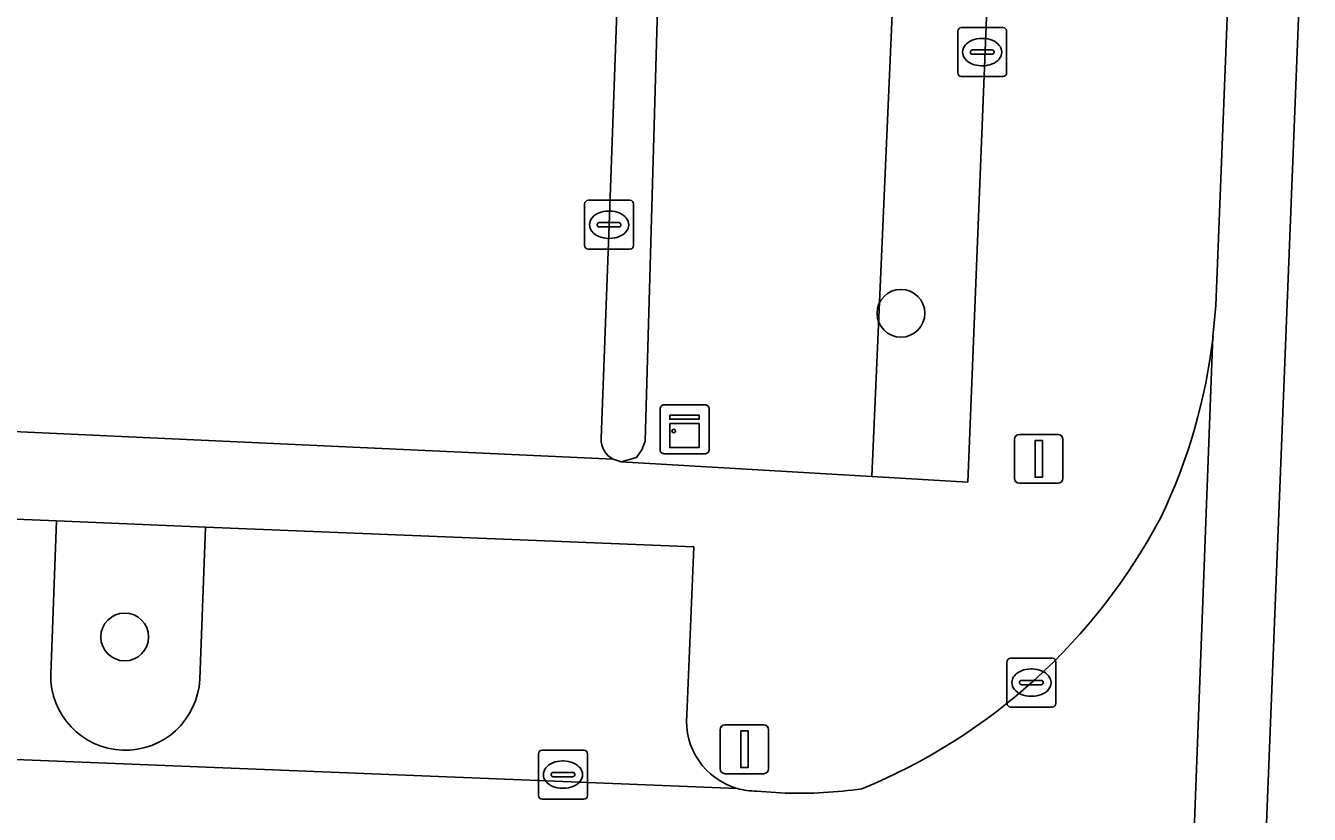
# Model space of a CAD drawing. Extents: x 160732 to 162107, y 387428 to 388479.
# Drawn here: x 161737.81 to 161764.07, y 387553.25 to 387569.38 of the extents above; entities that cross this region are included whole.
import ezdxf

# ---------------------------------------------------------------- set-up
doc = ezdxf.new("R2010")
doc.units = 0
for name, color, linetype in [('IMGEO_Boom', 7, 'Continuous'), ('IMGEO_Brandkraan', 7, 'Continuous'), ('IMGEO_Erf', 7, 'Continuous'), ('IMGEO_Groenvoorziening', 7, 'Continuous'), ('IMGEO_Kast', 7, 'Continuous'), ('IMGEO_Kolk', 7, 'Continuous'), ('IMGEO_Lichtmast', 7, 'Continuous'), ('IMGEO_Parkeervlak_open', 7, 'Continuous'), ('IMGEO_Rijbaan_lokaal_gesloten', 7, 'Continuous'), ('IMGEO_Rijbaan_lokaal_open', 7, 'Continuous'), ('IMGEO_Verkeerseiland_open', 7, 'Continuous'), ('IMGEO_Voetpad_open', 7, 'Continuous')]:
    doc.layers.add(name, color=color, linetype=linetype)

msp = doc.modelspace()

# ---------------------------------------------------------------- linework, layer by layer
at = {"layer": 'IMGEO_Boom'}
for centre in [(161755.716, 387563.5), (161739.839, 387556.88)]:
    msp.add_circle(centre, 0.489, dxfattribs=at)
at = {"layer": 'IMGEO_Brandkraan'}
for p, q in [((161756.877, 387568.416), (161756.877, 387569.268)), ((161756.952, 387569.342), (161757.804, 387569.342)), ((161757.878, 387569.268), (161757.878, 387568.416)), ((161757.365, 387569.122), (161757.39, 387569.122)), ((161757.136, 387568.836), (161757.136, 387568.848)), ((161757.574, 387568.799), (161757.176, 387568.799)), ((161757.179, 387568.885), (161757.577, 387568.885)), ((161757.62, 387568.848), (161757.62, 387568.836)), ((161757.388, 387568.562), (161757.363, 387568.562)), ((161757.804, 387568.342), (161756.952, 387568.342))]:
    msp.add_line(p, q, dxfattribs=at)
for points in [[(161756.877, 387568.416), (161756.877, 387569.268)], [(161756.952, 387569.342), (161757.804, 387569.342)], [(161757.878, 387569.268), (161757.878, 387568.416)], [(161757.804, 387568.342), (161756.952, 387568.342)]]:
    msp.add_lwpolyline(points, dxfattribs=at)
for centre, radius, start, end in [((161756.954, 387569.266), 0.0765, 91.552, 178.448), ((161756.954, 387569.266), 0.0765, 91.552, 178.448), ((161757.802, 387569.266), 0.0765, 1.552, 88.448), ((161757.802, 387569.266), 0.0765, 1.552, 88.448), ((161757.176, 387568.845), 0.0403, 85.8775, 175.7526), ((161757.173, 387568.835), 0.0366, 178.938, 274.7102), ((161757.577, 387568.842), 0.043, 264.8664, 352.4533), ((161757.581, 387568.847), 0.0386, 1.7309, 96.639), ((161756.954, 387568.418), 0.0765, 181.552, 268.448), ((161756.954, 387568.418), 0.0765, 181.552, 268.448), ((161757.802, 387568.418), 0.0765, 271.552, 358.448), ((161757.802, 387568.418), 0.0765, 271.552, 358.448)]:
    msp.add_arc(centre, radius, start, end, dxfattribs=at)
for centre, major_axis, ratio, start_param, end_param in [((161757.364, 387568.842), (-0.387, 0.002), 0.722429, 4.712389, 7.853982), ((161757.389, 387568.842), (-0.39, 0.002), 0.717154, 1.570796, 4.712389)]:
    msp.add_ellipse(centre, major_axis=major_axis, ratio=ratio, start_param=start_param, end_param=end_param, dxfattribs=at)
at = {"layer": 'IMGEO_Erf'}
for points in [[(161751.705, 387588.058), (161751.981, 387594.98), (161752.257, 387601.886), (161752.284, 387602.571), (161750.669, 387602.615), (161750.724, 387604.666), (161752.302, 387604.623), (161752.276, 387605.501), (161698.439, 387607.705), (161699.402, 387631.238), (161714.058, 387630.638), (161715.082, 387655.655), (161695.358, 387656.493), (161695.21, 387652.777), (161695.166, 387651.674), (161695.158, 387651.477), (161694.964, 387646.491), (161694.939, 387645.836), (161692.661, 387585.122), (161692.174, 387571.838), (161692.129, 387570.906), (161691.79, 387563.2), (161723.356, 387561.738), (161749.827, 387560.516)], [(161749.585, 387560.937), (161749.745, 387565.312), (161749.963, 387571.377), (161750.175, 387576.571)]]:
    msp.add_lwpolyline(points, dxfattribs=at)
msp.add_arc((161750.033, 387560.914), 0.448, 177.098, 242.6844, dxfattribs=at)
at = {"layer": 'IMGEO_Groenvoorziening'}
for points in [[(161755.852, 387576.746), (161750.938, 387576.921), (161750.481, 387560.883), (161750.415, 387560.706), (161750.31, 387560.551), (161749.994, 387560.464), (161755.122, 387560.163)], [(161757.751, 387576.678), (161755.852, 387576.746), (161755.122, 387560.163), (161757.082, 387560.048)]]:
    msp.add_lwpolyline(points, close=True, dxfattribs=at)
for points in [[(161741.491, 387559.128), (161738.443, 387559.252), (161738.324, 387556.12)], [(161741.374, 387556.016), (161741.491, 387559.128)]]:
    msp.add_lwpolyline(points, dxfattribs=at)
msp.add_arc((161739.85, 387556.09), 1.526, 178.8578, 357.2364, dxfattribs=at)
at = {"layer": 'IMGEO_Kast'}
for p, q in [((161750.791, 387560.703), (161750.791, 387561.544)), ((161750.791, 387561.544), (161750.791, 387560.703)), ((161750.866, 387561.628), (161751.707, 387561.628)), ((161751.707, 387561.628), (161750.866, 387561.628)), ((161751.791, 387561.553), (161751.791, 387560.712)), ((161751.791, 387560.712), (161751.791, 387561.553)), ((161751.716, 387560.628), (161750.875, 387560.628)), ((161750.875, 387560.628), (161751.716, 387560.628))]:
    msp.add_line(p, q, dxfattribs=at)
for points in [[(161750.986, 387561.418), (161751.586, 387561.418), (161751.586, 387561.333), (161750.986, 387561.333), (161750.986, 387561.418)], [(161750.986, 387561.243), (161751.586, 387561.243), (161751.586, 387560.754), (161750.986, 387560.754), (161750.986, 387561.243)]]:
    msp.add_lwpolyline(points, dxfattribs=at)
msp.add_circle((161751.07, 387561.092), 0.0377, dxfattribs=at)
for centre, start, end in [((161750.869, 387561.55), 92.4484, 184.2845), ((161750.869, 387561.55), 92.4484, 184.2845), ((161751.713, 387561.55), 2.4484, 94.2845), ((161751.713, 387561.55), 2.4484, 94.2845), ((161750.869, 387560.706), 182.4484, 274.2845), ((161750.869, 387560.706), 182.4484, 274.2845), ((161751.713, 387560.706), 272.4484, 4.2845), ((161751.713, 387560.706), 272.4484, 4.2845)]:
    msp.add_arc(centre, 0.0779, start, end, dxfattribs=at)
at = {"layer": 'IMGEO_Kolk'}
for p, q in [((161749.246, 387564.885), (161749.246, 387565.737)), ((161749.321, 387565.811), (161750.173, 387565.811)), ((161750.247, 387565.737), (161750.247, 387564.885)), ((161749.734, 387565.591), (161749.759, 387565.591)), ((161749.505, 387565.305), (161749.505, 387565.317)), ((161749.943, 387565.268), (161749.545, 387565.268)), ((161749.548, 387565.354), (161749.946, 387565.354)), ((161749.989, 387565.317), (161749.989, 387565.305)), ((161749.757, 387565.031), (161749.732, 387565.031)), ((161750.173, 387564.811), (161749.321, 387564.811)), ((161757.885, 387555.52), (161757.885, 387556.372)), ((161757.96, 387556.446), (161758.812, 387556.446)), ((161758.886, 387556.372), (161758.886, 387555.52)), ((161758.373, 387556.226), (161758.398, 387556.226)), ((161758.144, 387555.94), (161758.144, 387555.952)), ((161758.582, 387555.903), (161758.184, 387555.903)), ((161758.187, 387555.989), (161758.585, 387555.989)), ((161758.628, 387555.952), (161758.628, 387555.94)), ((161758.396, 387555.666), (161758.371, 387555.666)), ((161758.812, 387555.446), (161757.96, 387555.446)), ((161748.302, 387553.638), (161748.302, 387554.49)), ((161748.377, 387554.564), (161749.229, 387554.564)), ((161749.303, 387554.49), (161749.303, 387553.638)), ((161748.79, 387554.344), (161748.815, 387554.344)), ((161748.561, 387554.058), (161748.561, 387554.07)), ((161748.999, 387554.021), (161748.601, 387554.021)), ((161748.604, 387554.107), (161749.002, 387554.107)), ((161749.045, 387554.07), (161749.045, 387554.058)), ((161748.813, 387553.784), (161748.788, 387553.784)), ((161749.229, 387553.564), (161748.377, 387553.564))]:
    msp.add_line(p, q, dxfattribs=at)
for points in [[(161749.246, 387564.885), (161749.246, 387565.737)], [(161749.321, 387565.811), (161750.173, 387565.811)], [(161750.247, 387565.737), (161750.247, 387564.885)], [(161750.173, 387564.811), (161749.321, 387564.811)], [(161757.885, 387555.52), (161757.885, 387556.372)], [(161757.96, 387556.446), (161758.812, 387556.446)], [(161758.886, 387556.372), (161758.886, 387555.52)], [(161758.812, 387555.446), (161757.96, 387555.446)], [(161748.302, 387553.638), (161748.302, 387554.49)], [(161748.377, 387554.564), (161749.229, 387554.564)], [(161749.303, 387554.49), (161749.303, 387553.638)], [(161749.229, 387553.564), (161748.377, 387553.564)]]:
    msp.add_lwpolyline(points, dxfattribs=at)
for centre, radius, start, end in [((161749.323, 387565.735), 0.0765, 91.552, 178.448), ((161749.323, 387565.735), 0.0765, 91.552, 178.448), ((161750.171, 387565.735), 0.0765, 1.552, 88.448), ((161750.171, 387565.735), 0.0765, 1.552, 88.448), ((161749.545, 387565.314), 0.0403, 85.8775, 175.7526), ((161749.542, 387565.304), 0.0366, 178.938, 274.7102), ((161749.946, 387565.311), 0.043, 264.8664, 352.4533), ((161749.95, 387565.316), 0.0386, 1.7309, 96.639), ((161749.323, 387564.887), 0.0765, 181.552, 268.448), ((161749.323, 387564.887), 0.0765, 181.552, 268.448), ((161750.171, 387564.887), 0.0765, 271.552, 358.448), ((161750.171, 387564.887), 0.0765, 271.552, 358.448), ((161757.962, 387556.37), 0.0765, 91.552, 178.448), ((161757.962, 387556.37), 0.0765, 91.552, 178.448), ((161758.81, 387556.37), 0.0765, 1.552, 88.448), ((161758.81, 387556.37), 0.0765, 1.552, 88.448), ((161758.184, 387555.949), 0.0403, 85.8775, 175.7526), ((161758.181, 387555.939), 0.0366, 178.938, 274.7102), ((161758.585, 387555.946), 0.043, 264.8664, 352.4533), ((161758.589, 387555.951), 0.0386, 1.7309, 96.639), ((161757.962, 387555.522), 0.0765, 181.552, 268.448), ((161757.962, 387555.522), 0.0765, 181.552, 268.448), ((161758.81, 387555.522), 0.0765, 271.552, 358.448), ((161758.81, 387555.522), 0.0765, 271.552, 358.448), ((161748.379, 387554.488), 0.0765, 91.552, 178.448), ((161748.379, 387554.488), 0.0765, 91.552, 178.448), ((161749.227, 387554.488), 0.0765, 1.552, 88.448), ((161749.227, 387554.488), 0.0765, 1.552, 88.448), ((161748.601, 387554.067), 0.0403, 85.8775, 175.7526), ((161748.598, 387554.057), 0.0366, 178.938, 274.7102), ((161749.002, 387554.064), 0.043, 264.8664, 352.4533), ((161749.006, 387554.069), 0.0386, 1.7309, 96.639), ((161748.379, 387553.64), 0.0765, 181.552, 268.448), ((161748.379, 387553.64), 0.0765, 181.552, 268.448), ((161749.227, 387553.64), 0.0765, 271.552, 358.448), ((161749.227, 387553.64), 0.0765, 271.552, 358.448)]:
    msp.add_arc(centre, radius, start, end, dxfattribs=at)
for centre, major_axis, ratio, start_param, end_param in [((161749.733, 387565.311), (-0.387, 0.002), 0.722429, 4.712389, 7.853982), ((161749.758, 387565.311), (-0.39, 0.002), 0.717154, 1.570796, 4.712389), ((161758.372, 387555.946), (-0.387, 0.002), 0.722429, 4.712389, 7.853982), ((161758.397, 387555.946), (-0.39, 0.002), 0.717154, 1.570796, 4.712389), ((161748.789, 387554.064), (-0.387, 0.002), 0.722429, 4.712389, 7.853982), ((161748.814, 387554.064), (-0.39, 0.002), 0.717154, 1.570796, 4.712389)]:
    msp.add_ellipse(centre, major_axis=major_axis, ratio=ratio, start_param=start_param, end_param=end_param, dxfattribs=at)
at = {"layer": 'IMGEO_Lichtmast'}
for p, q in [((161758.14, 387561.023), (161758.93, 387561.023)), ((161758.93, 387561.023), (161758.14, 387561.023)), ((161758.04, 387560.123), (161758.04, 387560.923)), ((161758.04, 387560.923), (161758.04, 387560.123)), ((161759.03, 387560.923), (161759.03, 387560.123)), ((161759.03, 387560.123), (161759.03, 387560.923)), ((161758.93, 387560.023), (161758.14, 387560.023)), ((161758.14, 387560.023), (161758.93, 387560.023)), ((161752.019, 387554.183), (161752.019, 387554.983)), ((161752.019, 387554.983), (161752.019, 387554.183)), ((161752.119, 387555.083), (161752.909, 387555.083)), ((161752.909, 387555.083), (161752.119, 387555.083)), ((161753.009, 387554.983), (161753.009, 387554.183)), ((161753.009, 387554.183), (161753.009, 387554.983)), ((161752.909, 387554.083), (161752.119, 387554.083)), ((161752.119, 387554.083), (161752.909, 387554.083))]:
    msp.add_line(p, q, dxfattribs=at)
for points in [[(161758.46, 387560.898), (161758.61, 387560.898), (161758.61, 387560.148), (161758.46, 387560.148), (161758.46, 387560.898)], [(161752.439, 387554.958), (161752.589, 387554.958), (161752.589, 387554.208), (161752.439, 387554.208), (161752.439, 387554.958)]]:
    msp.add_lwpolyline(points, dxfattribs=at)
for centre, start, end in [((161758.14, 387560.923), 90, 180), ((161758.14, 387560.923), 90, 180), ((161758.93, 387560.923), 0, 90), ((161758.93, 387560.923), 360, 90), ((161758.14, 387560.123), 180, 270), ((161758.14, 387560.123), 180, 270), ((161758.93, 387560.123), 270, 0), ((161758.93, 387560.123), 270, 0), ((161752.119, 387554.983), 90, 180), ((161752.119, 387554.983), 90, 180), ((161752.909, 387554.983), 0, 90), ((161752.909, 387554.983), 360, 90), ((161752.119, 387554.183), 180, 270), ((161752.119, 387554.183), 180, 270), ((161752.909, 387554.183), 270, 0), ((161752.909, 387554.183), 270, 0)]:
    msp.add_arc(centre, 0.1, start, end, dxfattribs=at)
at = {"layer": 'IMGEO_Parkeervlak_open'}
for points in [[(161738.324, 387556.12), (161738.443, 387559.252), (161720.921, 387559.968), (161720.822, 387556.947)], [(161751.335, 387555.287), (161751.477, 387558.72), (161741.491, 387559.128), (161741.374, 387556.016)], [(161692.982, 387556.165), (161752.366, 387553.783)]]:
    msp.add_lwpolyline(points, dxfattribs=at)
for centre, radius, start, end in [((161739.85, 387556.09), 1.526, 178.8578, 357.2364), ((161752.766, 387555.163), 1.437, 175.044, 253.8177)]:
    msp.add_arc(centre, radius, start, end, dxfattribs=at)
at = {"layer": 'IMGEO_Rijbaan_lokaal_gesloten'}
for points in [[(161761.164, 387501.956), (161767.079, 387650.821), (161765.606, 387650.881), (161765.57, 387649.836), (161765.235, 387641.442), (161765.134, 387638.688), (161764.053, 387611.719), (161763.703, 387602.17), (161763.392, 387595.111), (161763.07, 387587.152), (161762.682, 387577.166), (161762.356, 387568.661), (161762.154, 387563.656), (161762.099, 387563.026), (161761.185, 387538.832), (161761.153, 387537.818), (161761.146, 387537.635), (161760.178, 387513.332), (161760.059, 387510.46), (161759.767, 387503.455)], [(161770.124, 387650.236), (161771.589, 387650.166), (161771.608, 387650.638), (161767.079, 387650.821), (161761.164, 387501.956)]]:
    msp.add_lwpolyline(points, dxfattribs=at)
at = {"layer": 'IMGEO_Rijbaan_lokaal_open'}
for points in [[(161761.185, 387538.832), (161762.099, 387563.026)], [(161752.366, 387553.783), (161692.982, 387556.165)], [(161753.348, 387553.686), (161752.765, 387553.726)]]:
    msp.add_lwpolyline(points, dxfattribs=at)
for centre, radius, start, end in [((161750.576, 387564.341), 11.598, 334.3627, 353.4892), ((161750.3, 387565.007), 12.145, 292.3411, 332.0933), ((161752.76, 387555.114), 1.388, 253.5215, 270.2183), ((161753.624, 387562.781), 9.099, 268.2613, 278.1631)]:
    msp.add_arc(centre, radius, start, end, dxfattribs=at)
at = {"layer": 'IMGEO_Verkeerseiland_open'}
for points in [[(161749.827, 387560.516), (161749.994, 387560.464), (161750.31, 387560.551), (161750.415, 387560.706), (161750.481, 387560.883), (161750.938, 387576.921), (161750.941, 387577.011), (161750.549, 387577.033)], [(161750.175, 387576.571), (161749.963, 387571.377), (161749.745, 387565.312), (161749.585, 387560.937)]]:
    msp.add_lwpolyline(points, dxfattribs=at)
msp.add_arc((161750.033, 387560.914), 0.448, 177.098, 242.6844, dxfattribs=at)
at = {"layer": 'IMGEO_Voetpad_open'}
for points in [[(161762.099, 387563.026), (161762.154, 387563.656), (161762.356, 387568.661), (161762.682, 387577.166), (161761.587, 387577.23), (161761.986, 387587.184), (161763.07, 387587.152), (161763.392, 387595.111), (161762.314, 387595.149), (161762.562, 387602.212), (161763.703, 387602.17), (161764.053, 387611.719)], [(161757.751, 387576.678), (161757.082, 387560.048), (161755.122, 387560.163), (161749.994, 387560.464), (161749.827, 387560.516), (161723.356, 387561.738), (161691.79, 387563.2), (161692.129, 387570.906)], [(161690.978, 387561.277), (161694.135, 387561.163), (161694.132, 387561.062), (161694.332, 387561.054), (161716.972, 387560.129), (161720.921, 387559.968), (161738.443, 387559.252), (161741.491, 387559.128), (161751.477, 387558.72), (161751.335, 387555.287)], [(161752.765, 387553.726), (161753.348, 387553.686)]]:
    msp.add_lwpolyline(points, dxfattribs=at)
for centre, radius, start, end in [((161750.576, 387564.341), 11.598, 334.3627, 353.4892), ((161750.3, 387565.007), 12.145, 292.3411, 332.0933), ((161752.766, 387555.163), 1.437, 175.044, 253.8177), ((161752.76, 387555.114), 1.388, 253.5215, 270.2183), ((161753.624, 387562.781), 9.099, 268.2613, 278.1631)]:
    msp.add_arc(centre, radius, start, end, dxfattribs=at)

doc.saveas('drawing.dxf')
